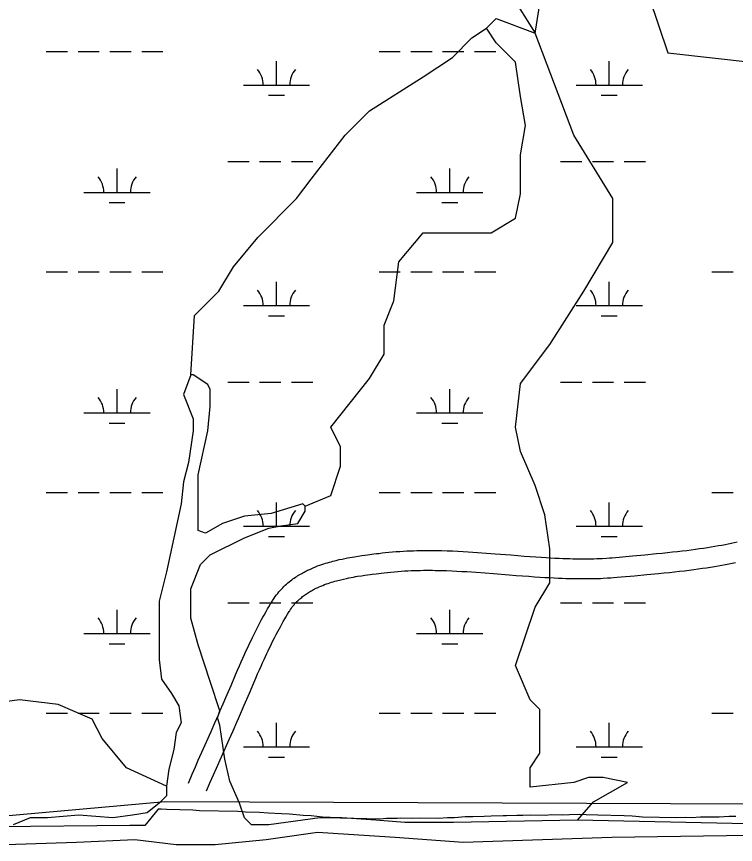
# Model space of a CAD drawing. Extents: x 3177185 to 3215018, y 812988 to 838321.
# Drawn here: x 3183543 to 3184627, y 820682 to 821930 of the extents above; entities that cross this region are included whole.
import ezdxf

# ---------------------------------------------------------------- set-up
doc = ezdxf.new("R2010")
doc.units = 0
for name, color, linetype in [('V-ROAD-CNTR', 7, 'Continuous'), ('V-SITE-VEGE', 7, 'Continuous'), ('V-TOPO-SHOR', 7, 'Continuous'), ('V-WETL-SWMP', 7, 'Continuous')]:
    doc.layers.add(name, color=color, linetype=linetype)

msp = doc.modelspace()

# ---------------------------------------------------------------- linework, layer by layer
at = {"layer": 'V-ROAD-CNTR'}
for points in [[(3184621, 821136.3), (3184625.6, 821137.2), (3184629.9, 821138.2)], [(3184049.4, 821115.3), (3184052.6, 821115.8), (3184058.5, 821116.8), (3184063.8, 821117.5), (3184068.3, 821118.2), (3184072.3, 821118.7), (3184075.7, 821119.2), (3184081.7, 821119.9), (3184086.1, 821120.4), (3184089.4, 821120.8), (3184094.3, 821121.4), (3184099.1, 821121.9), (3184104.7, 821122.5), (3184110.3, 821123), (3184115.8, 821123.5), (3184121.2, 821123.9), (3184126.5, 821124.2), (3184131.7, 821124.5), (3184136.8, 821124.8), (3184141.9, 821124.9), (3184146.8, 821125.1), (3184151.7, 821125.2), (3184156.5, 821125.3), (3184161.3, 821125.3), (3184165.9, 821125.3), (3184170.5, 821125.3), (3184175, 821125.2), (3184179.5, 821125.1), (3184183.8, 821125), (3184192.4, 821124.8), (3184200.7, 821124.5), (3184208.7, 821124.1), (3184216.5, 821123.7), (3184224, 821123.2), (3184231.3, 821122.8), (3184238.3, 821122.3), (3184251.9, 821121.3), (3184264.7, 821120.3), (3184288.5, 821118.4), (3184298.9, 821117.6), (3184308.6, 821116.8), (3184317.7, 821116.1), (3184326.2, 821115.5), (3184334.2, 821115), (3184341.6, 821114.5), (3184348.6, 821114.1), (3184355.1, 821113.8), (3184361.2, 821113.5), (3184367, 821113.3), (3184372.3, 821113.1), (3184377.3, 821112.9), (3184382, 821112.8), (3184386.4, 821112.7), (3184390.6, 821112.7), (3184394.4, 821112.7), (3184401.7, 821112.7), (3184408, 821112.7), (3184413.5, 821112.8), (3184418.3, 821113), (3184422.5, 821113.1), (3184426.2, 821113.3), (3184432.6, 821113.6), (3184437.4, 821113.9), (3184441, 821114.2), (3184446.4, 821114.6), (3184451.9, 821115.1), (3184472, 821117), (3184490.8, 821118.7), (3184508.4, 821120.4), (3184516.6, 821121.2), (3184524.6, 821122), (3184532.3, 821122.9), (3184539.7, 821123.7), (3184546.9, 821124.5), (3184553.8, 821125.4), (3184560.5, 821126.2), (3184567, 821127.1), (3184573.3, 821128), (3184579.3, 821128.8), (3184585.2, 821129.7), (3184590.8, 821130.7), (3184596.3, 821131.6), (3184601.6, 821132.5), (3184606.7, 821133.4), (3184611.7, 821134.4), (3184616.5, 821135.3), (3184621.2, 821136.3)], [(3183802.2, 820774.5), (3183807.8, 820787.6), (3183812.8, 820799), (3183817.2, 820809), (3183824.9, 820826.4), (3183836.5, 820852.4), (3183842.3, 820865.4), (3183848, 820878.4), (3183850.4, 820883.7), (3183854.8, 820894), (3183858.9, 820903.6), (3183866.6, 820921.7), (3183873.4, 820937.6), (3183876.4, 820944.5), (3183879.2, 820951), (3183881.8, 820957.2), (3183884.4, 820962.9), (3183886.8, 820968.3), (3183889.1, 820973.3), (3183891.3, 820978.1), (3183893.3, 820982.5), (3183895.3, 820986.7), (3183897.2, 820990.6), (3183898.9, 820994.2), (3183902.3, 821001.1), (3183905.3, 821007.1), (3183908.1, 821012.3), (3183910.5, 821016.9), (3183912.6, 821021), (3183914.6, 821024.5), (3183916.3, 821027.6), (3183919.3, 821033), (3183921.6, 821037), (3183923.4, 821040), (3183926.1, 821044.6), (3183928.9, 821049.1), (3183929.7, 821050.5), (3183930.6, 821051.8), (3183931.5, 821053.2), (3183933.2, 821055.7), (3183935.1, 821058.2), (3183936.9, 821060.5), (3183938.8, 821062.8), (3183940.7, 821065), (3183942.6, 821067), (3183944.5, 821069), (3183946.4, 821070.9), (3183948.3, 821072.8), (3183950.3, 821074.5), (3183952.2, 821076.2), (3183954.1, 821077.8), (3183956.1, 821079.3), (3183958, 821080.8), (3183959.9, 821082.2), (3183961.8, 821083.6), (3183963.7, 821084.9), (3183965.6, 821086.1), (3183967.5, 821087.3), (3183969.4, 821088.5), (3183971.2, 821089.6), (3183973.1, 821090.6), (3183974.9, 821091.7), (3183976.7, 821092.6), (3183978.5, 821093.6), (3183980.3, 821094.5), (3183982, 821095.3), (3183983.8, 821096.2), (3183987.2, 821097.7), (3183990.6, 821099.2), (3183993.9, 821100.5), (3183997.1, 821101.8), (3184000.3, 821102.9), (3184003.3, 821104), (3184006.3, 821105), (3184009.2, 821105.9), (3184012.1, 821106.7), (3184014.8, 821107.5), (3184017.5, 821108.3), (3184020, 821109), (3184022.6, 821109.6), (3184025, 821110.2), (3184029.7, 821111.4), (3184034.2, 821112.3), (3184038.3, 821113.2), (3184042.2, 821114), (3184045.9, 821114.7), (3184049.3, 821115.3)], [(3184054.4, 821085.7), (3184057.4, 821086.2), (3184063.1, 821087.1), (3184068.1, 821087.9), (3184072.4, 821088.5), (3184076.2, 821089), (3184079.5, 821089.4), (3184085.3, 821090.1), (3184089.6, 821090.6), (3184092.8, 821091), (3184097.6, 821091.6), (3184102.4, 821092.1), (3184107.7, 821092.7), (3184113, 821093.2), (3184118.1, 821093.6), (3184123.2, 821094), (3184128.2, 821094.3), (3184133.2, 821094.6), (3184138.1, 821094.8), (3184142.9, 821095), (3184147.6, 821095.1), (3184152.3, 821095.2), (3184156.9, 821095.3), (3184161.4, 821095.3), (3184165.9, 821095.3), (3184170.3, 821095.3), (3184174.6, 821095.2), (3184178.9, 821095.1), (3184183.1, 821095.1), (3184191.4, 821094.8), (3184199.4, 821094.5), (3184207.2, 821094.1), (3184214.8, 821093.7), (3184222.2, 821093.3), (3184229.3, 821092.9), (3184236.2, 821092.4), (3184249.7, 821091.4), (3184262.3, 821090.4), (3184286.1, 821088.5), (3184296.5, 821087.7), (3184306.3, 821086.9), (3184315.5, 821086.2), (3184324.1, 821085.6), (3184332.2, 821085), (3184339.8, 821084.6), (3184347, 821084.2), (3184353.7, 821083.8), (3184359.9, 821083.5), (3184365.8, 821083.3), (3184371.4, 821083.1), (3184376.6, 821082.9), (3184381.4, 821082.8), (3184386, 821082.7), (3184390.3, 821082.7), (3184394.3, 821082.7), (3184401.8, 821082.7), (3184408.4, 821082.7), (3184414.2, 821082.8), (3184419.3, 821083), (3184423.7, 821083.1), (3184427.6, 821083.3), (3184434.3, 821083.7), (3184439.4, 821084), (3184443.3, 821084.3), (3184449, 821084.7), (3184454.7, 821085.2), (3184474.8, 821087.1), (3184493.6, 821088.9), (3184511.3, 821090.6), (3184519.6, 821091.4), (3184527.7, 821092.2), (3184535.5, 821093), (3184543.1, 821093.9), (3184550.4, 821094.7), (3184557.5, 821095.6), (3184564.4, 821096.5), (3184571, 821097.4), (3184577.5, 821098.3), (3184583.8, 821099.2), (3184589.8, 821100.1), (3184595.7, 821101.1), (3184601.4, 821102), (3184606.9, 821103), (3184612.2, 821104), (3184617.4, 821104.9), (3184622.4, 821105.9), (3184627.2, 821106.9)], [(3183829.7, 820762.6), (3183835.3, 820775.6), (3183840.3, 820787), (3183844.6, 820796.9), (3183852.3, 820814.2), (3183863.9, 820840.2), (3183869.7, 820853.3), (3183875.5, 820866.3), (3183877.9, 820871.7), (3183882.4, 820882.1), (3183886.5, 820891.9), (3183894.2, 820910), (3183901, 820925.8), (3183903.9, 820932.6), (3183906.7, 820939.1), (3183909.3, 820945.1), (3183911.8, 820950.7), (3183914.1, 820955.9), (3183916.4, 820960.9), (3183918.5, 820965.5), (3183920.5, 820969.8), (3183922.4, 820973.8), (3183924.2, 820977.6), (3183925.9, 820981.1), (3183929.2, 820987.7), (3183932.1, 820993.5), (3183934.7, 820998.5), (3183937, 821002.9), (3183939, 821006.7), (3183940.9, 821010.1), (3183942.5, 821013), (3183945.4, 821018.1), (3183947.6, 821021.9), (3183949.2, 821024.8), (3183951.8, 821029.1), (3183954.4, 821033.4), (3183955, 821034.4), (3183955.7, 821035.4), (3183956.3, 821036.3), (3183957.6, 821038.2), (3183958.9, 821040), (3183960.3, 821041.7), (3183961.7, 821043.4), (3183963, 821045), (3183964.4, 821046.5), (3183965.8, 821048), (3183967.3, 821049.4), (3183968.7, 821050.8), (3183970.2, 821052.1), (3183971.6, 821053.3), (3183973.1, 821054.5), (3183974.5, 821055.7), (3183976, 821056.8), (3183977.5, 821057.9), (3183979, 821059), (3183980.4, 821060), (3183981.9, 821060.9), (3183983.4, 821061.9), (3183984.9, 821062.8), (3183986.3, 821063.7), (3183987.8, 821064.5), (3183989.3, 821065.3), (3183990.7, 821066.1), (3183992.2, 821066.9), (3183993.6, 821067.6), (3183995.1, 821068.3), (3183996.5, 821069), (3183999.4, 821070.3), (3184002.2, 821071.5), (3184005, 821072.6), (3184007.7, 821073.7), (3184010.4, 821074.7), (3184013, 821075.6), (3184015.6, 821076.4), (3184018.1, 821077.2), (3184020.6, 821078), (3184023, 821078.7), (3184025.4, 821079.4), (3184027.7, 821080), (3184029.9, 821080.6), (3184032.1, 821081.1), (3184036.4, 821082.1), (3184040.5, 821083), (3184044.3, 821083.8), (3184047.9, 821084.5), (3184051.3, 821085.1), (3184054.5, 821085.7)]]:
    msp.add_lwpolyline(points, dxfattribs=at)
at = {"layer": 'V-SITE-VEGE'}
for p, q in [((3183756.6, 820735.2), (3183736.3, 820710.5)), ((3183761.2, 820735.1), (3183756.6, 820735.2)), ((3183769.7, 820734.4), (3183761.2, 820735.1)), ((3183808.8, 820733.7), (3183769.7, 820734.4)), ((3183819, 820732.4), (3183808.8, 820733.7)), ((3183876.9, 820731.4), (3183819, 820732.4)), ((3183888.3, 820730.6), (3183876.9, 820731.4)), ((3183909.3, 820730.2), (3183888.3, 820730.6)), ((3183922.9, 820728.9), (3183909.3, 820730.2)), ((3183942.7, 820727.9), (3183922.9, 820728.9)), ((3183954.6, 820727.7), (3183942.7, 820727.9)), ((3183975.1, 820725.7), (3183954.6, 820727.7)), ((3183987.5, 820724.9), (3183975.1, 820725.7)), ((3184297.6, 820725.6), (3184282.2, 820724.8)), ((3184306.7, 820725.5), (3184297.6, 820725.6)), ((3184318.6, 820725.8), (3184306.7, 820725.5)), ((3184340.2, 820725.5), (3184318.6, 820725.8)), ((3184349.8, 820726.4), (3184340.2, 820725.5)), ((3184366.9, 820726.1), (3184349.8, 820726.4)), ((3184377.1, 820726.5), (3184366.9, 820726.1)), ((3184391.9, 820726.8), (3184377.1, 820726.5)), ((3184402.1, 820726.6), (3184391.9, 820726.8)), ((3184419.7, 820725.8), (3184402.1, 820726.6)), ((3184459.4, 820725), (3184419.7, 820725.8)), ((3184004.5, 820722.9), (3183987.5, 820724.9)), ((3184015.9, 820722.7), (3184004.5, 820722.9)), ((3184031.8, 820721.3), (3184015.9, 820722.7)), ((3184091.4, 820720.2), (3184031.8, 820721.3)), ((3184101, 820721.2), (3184091.4, 820720.2)), ((3184116.9, 820720.9), (3184101, 820721.2)), ((3184122, 820721.4), (3184116.9, 820720.9)), ((3184140.8, 820721), (3184122, 820721.4)), ((3184152.1, 820721.4), (3184140.8, 820721)), ((3184179.4, 820720.9), (3184152.1, 820721.4)), ((3184193, 820721.8), (3184179.4, 820720.9)), ((3184203.8, 820722.2), (3184193, 820721.8)), ((3184219.8, 820723.6), (3184203.8, 820722.2)), ((3184231.1, 820723.4), (3184219.8, 820723.6)), ((3184248.2, 820724.2), (3184231.1, 820723.4)), ((3184259, 820724.6), (3184248.2, 820724.2)), ((3184277.1, 820724.9), (3184259, 820724.6)), ((3184282.2, 820724.8), (3184277.1, 820724.9)), ((3184471.3, 820724.3), (3184459.4, 820725)), ((3184477, 820724.2), (3184471.3, 820724.3)), ((3184487.2, 820722.9), (3184477, 820724.2)), ((3184537.7, 820722), (3184487.2, 820722.9)), ((3184551.9, 820722.3), (3184537.7, 820722)), ((3184561, 820722.1), (3184551.9, 820722.3)), ((3184574.6, 820723), (3184561, 820722.1)), ((3184584.3, 820722.8), (3184574.6, 820723)), ((3184593.9, 820723.2), (3184584.3, 820722.8)), ((3184602.5, 820723.1), (3184593.9, 820723.2)), ((3184617.8, 820723.9), (3184602.5, 820723.1)), ((3184628, 820723.8), (3184617.8, 820723.9)), ((3183713.9, 820710.5), (3183288.2, 820706.1)), ((3183736.3, 820710.5), (3183713.9, 820710.5))]:
    msp.add_line(p, q, dxfattribs=at)
at = {"layer": 'V-TOPO-SHOR'}
for points in [[(3182916.2, 821788), (3183085, 821883.4), (3183151, 821927.4), (3183224.4, 821986.1), (3183290.4, 822022.8), (3183371.2, 822052.1), (3183459.2, 822059.5), (3183561.9, 822081.5), (3183650, 822110.8), (3183723.4, 822110.8), (3183811.4, 822110.8), (3183892.1, 822096.2), (3183994.9, 822096.2), (3184082.9, 822052.1), (3184119.6, 822015.5), (3184200.3, 821993.4), (3184237, 821993.4), (3184259, 821986.1), (3184288.4, 821964.1), (3184325, 821905.4)], [(3184389.2, 820718.5), (3184413.1, 820746.1), (3184464.5, 820775.4), (3184427.8, 820782.7), (3184405.8, 820782.7), (3184383.7, 820775.4), (3184317.7, 820768.1), (3184317.7, 820797.4), (3184332.4, 820819.4), (3184332.4, 820834.1), (3184332.4, 820885.5), (3184317.7, 820900.1), (3184295.7, 820951.5), (3184325, 821039.6), (3184347.1, 821076.2), (3184347.1, 821127.6), (3184339.7, 821179), (3184325, 821223), (3184303, 821274.4), (3184295.7, 821311), (3184303, 821377.1), (3184347.1, 821435.8), (3184398.4, 821516.5), (3184442.4, 821589.9), (3184442.4, 821655.9), (3184383.7, 821751.3), (3184325, 821905.4), (3184347.1, 822044.8)], [(3183805.9, 821389.9), (3183811.4, 821479.8), (3183848.1, 821516.5), (3183870.1, 821553.2), (3183906.8, 821597.2), (3183965.5, 821655.9), (3183987.5, 821685.3), (3184038.9, 821751.3), (3184075.6, 821788), (3184156.3, 821839.4), (3184200.3, 821868.7), (3184229.7, 821898.1), (3184251.7, 821912.7), (3184266.3, 821927.4), (3184325, 821905.4)], [(3183978.3, 821191.8), (3184016.9, 821208.3), (3184031.5, 821252.3), (3184031.5, 821281.7), (3184016.9, 821311), (3184046.2, 821347.7), (3184075.6, 821384.4), (3184097.6, 821421.1), (3184097.6, 821443.1), (3184097.6, 821465.1), (3184112.3, 821501.8), (3184119.6, 821560.5), (3184156.3, 821604.5), (3184178.3, 821604.5), (3184222.3, 821604.5), (3184259, 821604.5), (3184295.7, 821626.6), (3184303, 821663.3), (3184303, 821722), (3184310.4, 821766), (3184303, 821810), (3184295.7, 821861.4), (3184266.3, 821890.7), (3184251.7, 821912.7)], [(3184715.8, 820711.2), (3184389.2, 820718.5), (3184202.1, 820714.9), (3184128.8, 820714.9), (3184084.7, 820718.5), (3184033.4, 820722.2), (3184000.4, 820722.2), (3183923.3, 820711.2), (3183897.6, 820711.2), (3183886.6, 820722.2), (3183879.3, 820744.2), (3183864.6, 820777.2), (3183857.3, 820810.3), (3183849.9, 820861.6), (3183846.3, 820872.6), (3183846.3, 820872.6), (3183849.9, 820883.6), (3183835.3, 820927.7), (3183816.9, 820982.7), (3183805.9, 821023), (3183805.9, 821067.1), (3183820.6, 821103.8), (3183835.3, 821118.4), (3183886.6, 821144.1), (3183923.3, 821158.8), (3183941.7, 821162.5), (3183967.3, 821166.1), (3183978.3, 821184.5), (3183978.3, 821191.8), (3183974.7, 821195.5), (3183927, 821180.8), (3183886.6, 821177.1), (3183853.6, 821166.1), (3183827.9, 821151.5), (3183816.9, 821155.1), (3183816.9, 821180.8), (3183816.9, 821213.8), (3183816.9, 821239.5), (3183831.6, 821305.5), (3183835.3, 821342.2), (3183835.3, 821367.9), (3183831.6, 821375.3), (3183809.6, 821389.9), (3183805.9, 821389.9), (3183794.9, 821360.6), (3183809.6, 821323.9), (3183809.6, 821305.5), (3183802.2, 821257.8), (3183794.9, 821228.5), (3183791.2, 821195.5), (3183769.2, 821092.8), (3183758.2, 821048.7), (3183758.2, 821004.7), (3183758.2, 820960.7), (3183761.9, 820931.3), (3183776.6, 820909.3), (3183787.6, 820891), (3183791.2, 820865.3), (3183783.9, 820850.6), (3183780.2, 820824.9), (3183772.9, 820795.6), (3183769.2, 820769.9), (3183769.2, 820755.2), (3183765.6, 820751.6), (3183758.2, 820744.2), (3183739.9, 820729.5), (3183717.9, 820725.9), (3183688.5, 820722.2), (3183637.1, 820725.9), (3183589.5, 820722.2), (3183563.8, 820722.2), (3183538.1, 820711.2)], [(3183769.2, 820769.9), (3183708.7, 820797.4), (3183672, 820841.4), (3183657.3, 820870.8), (3183606, 820892.8), (3183547.3, 820900.1), (3183495.9, 820892.8)], [(3183527.1, 820681.9), (3183633.5, 820685.5), (3183721.5, 820689.2), (3183783.9, 820681.9), (3183842.6, 820681.9), (3183919.6, 820689.2), (3183996.7, 820700.2), (3184114.1, 820692.9), (3184216.8, 820685.5), (3184440.6, 820692.9), (3184682.8, 820696.5), (3184719.4, 820696.5)]]:
    msp.add_lwpolyline(points, dxfattribs=at)
at = {"layer": 'V-WETL-SWMP'}
for p, q in [((3184481.6, 822005.9), (3184525.1, 821875.5)), ((3183587.8, 821877.9), (3183619.8, 821877.9)), ((3183635.8, 821877.9), (3183667.8, 821877.9)), ((3183683.8, 821877.9), (3183715.8, 821877.9)), ((3183731.8, 821877.9), (3183763.8, 821877.9)), ((3184089.7, 821877.9), (3184121.7, 821877.9)), ((3184137.7, 821877.9), (3184169.7, 821877.9)), ((3184185.7, 821877.9), (3184217.7, 821877.9)), ((3184233.7, 821877.9), (3184265.7, 821877.9)), ((3184525.1, 821875.5), (3184655.3, 821861)), ((3183935.1, 821827.2), (3183935.1, 821863.2)), ((3184437, 821827.2), (3184437, 821863.2)), ((3183885.1, 821827.2), (3183985.1, 821827.2)), ((3184387, 821827.2), (3184487, 821827.2)), ((3183923.1, 821811.7), (3183947.1, 821811.7)), ((3184425, 821811.7), (3184449, 821811.7)), ((3183694.6, 821665.3), (3183694.6, 821701.3)), ((3183861.7, 821711.7), (3183893.7, 821711.7)), ((3183909.7, 821711.7), (3183941.7, 821711.7)), ((3183957.7, 821711.7), (3183989.7, 821711.7)), ((3184196.5, 821665.3), (3184196.5, 821701.3)), ((3184363.6, 821711.7), (3184395.6, 821711.7)), ((3184411.6, 821711.7), (3184443.6, 821711.7)), ((3184459.6, 821711.7), (3184491.6, 821711.7)), ((3183644.6, 821665.3), (3183744.6, 821665.3)), ((3184146.5, 821665.3), (3184246.5, 821665.3)), ((3183682.6, 821649.9), (3183706.6, 821649.9)), ((3184184.5, 821649.9), (3184208.5, 821649.9)), ((3183587.8, 821545.2), (3183619.8, 821545.2)), ((3183635.8, 821545.2), (3183667.8, 821545.2)), ((3183683.8, 821545.2), (3183715.8, 821545.2)), ((3183731.8, 821545.2), (3183763.8, 821545.2)), ((3184089.7, 821545.2), (3184121.7, 821545.2)), ((3184137.7, 821545.2), (3184169.7, 821545.2)), ((3184185.7, 821545.2), (3184217.7, 821545.2)), ((3184233.7, 821545.2), (3184265.7, 821545.2)), ((3184591.6, 821545.2), (3184623.6, 821545.2)), ((3183935.1, 821494.5), (3183935.1, 821530.5)), ((3184437, 821494.5), (3184437, 821530.5)), ((3183885.1, 821494.5), (3183985.1, 821494.5)), ((3184387, 821494.5), (3184487, 821494.5)), ((3183923.1, 821479.1), (3183947.1, 821479.1)), ((3184425, 821479.1), (3184449, 821479.1)), ((3183861.7, 821379.1), (3183893.7, 821379.1)), ((3183909.7, 821379.1), (3183941.7, 821379.1)), ((3183957.7, 821379.1), (3183989.7, 821379.1)), ((3184363.6, 821379.1), (3184395.6, 821379.1)), ((3184411.6, 821379.1), (3184443.6, 821379.1)), ((3184459.6, 821379.1), (3184491.6, 821379.1)), ((3183694.6, 821332.6), (3183694.6, 821368.6)), ((3184196.5, 821332.6), (3184196.5, 821368.6)), ((3183644.6, 821332.6), (3183744.6, 821332.6)), ((3184146.5, 821332.6), (3184246.5, 821332.6)), ((3183682.6, 821317.2), (3183706.6, 821317.2)), ((3184184.5, 821317.2), (3184208.5, 821317.2)), ((3183587.8, 821212.6), (3183619.8, 821212.6)), ((3183635.8, 821212.6), (3183667.8, 821212.6)), ((3183683.8, 821212.6), (3183715.8, 821212.6)), ((3183731.8, 821212.6), (3183763.8, 821212.6)), ((3184089.7, 821212.6), (3184121.7, 821212.6)), ((3184137.7, 821212.6), (3184169.7, 821212.6)), ((3184185.7, 821212.6), (3184217.7, 821212.6)), ((3184233.7, 821212.6), (3184265.7, 821212.6)), ((3184591.6, 821212.6), (3184623.6, 821212.6)), ((3183935.1, 821161.8), (3183935.1, 821197.8)), ((3184437, 821161.8), (3184437, 821197.8)), ((3183885.1, 821161.8), (3183985.1, 821161.8)), ((3184387, 821161.8), (3184487, 821161.8)), ((3183923.1, 821146.4), (3183947.1, 821146.4)), ((3184425, 821146.4), (3184449, 821146.4)), ((3183861.7, 821046.4), (3183893.7, 821046.4)), ((3183909.7, 821046.4), (3183941.7, 821046.4)), ((3183957.7, 821046.4), (3183989.7, 821046.4)), ((3184363.6, 821046.4), (3184395.6, 821046.4)), ((3184411.6, 821046.4), (3184443.6, 821046.4)), ((3184459.6, 821046.4), (3184491.6, 821046.4)), ((3183694.6, 820999.9), (3183694.6, 821035.9)), ((3184196.5, 820999.9), (3184196.5, 821035.9)), ((3183644.6, 820999.9), (3183744.6, 820999.9)), ((3184146.5, 820999.9), (3184246.5, 820999.9)), ((3183682.6, 820984.5), (3183706.6, 820984.5)), ((3184184.5, 820984.5), (3184208.5, 820984.5)), ((3183587.8, 820879.9), (3183619.8, 820879.9)), ((3183635.8, 820879.9), (3183667.8, 820879.9)), ((3183683.8, 820879.9), (3183715.8, 820879.9)), ((3183731.8, 820879.9), (3183763.8, 820879.9)), ((3184089.7, 820879.9), (3184121.7, 820879.9)), ((3184137.7, 820879.9), (3184169.7, 820879.9)), ((3184185.7, 820879.9), (3184217.7, 820879.9)), ((3184233.7, 820879.9), (3184265.7, 820879.9)), ((3184591.6, 820879.9), (3184623.6, 820879.9)), ((3183935.1, 820829.1), (3183935.1, 820865.1)), ((3184437, 820829.1), (3184437, 820865.1)), ((3183885.1, 820829.1), (3183985.1, 820829.1)), ((3184387, 820829.1), (3184487, 820829.1)), ((3183923.1, 820813.7), (3183947.1, 820813.7)), ((3184425, 820813.7), (3184449, 820813.7)), ((3183767.4, 820746), (3183106.9, 820687.9)), ((3185134.5, 820740.9), (3183767.4, 820746))]:
    msp.add_line(p, q, dxfattribs=at)
for centre, start, end in [((3183879.8, 821827.6), 359.2282, 40.7718), ((3183990.3, 821827.6), 139.2282, 180.7718), ((3184381.8, 821827.6), 359.2282, 40.7718), ((3184492.2, 821827.6), 139.2282, 180.7718), ((3183639.4, 821665.8), 359.2282, 40.7718), ((3183749.9, 821665.8), 139.2282, 180.7718), ((3184141.3, 821665.8), 359.2282, 40.7718), ((3184251.8, 821665.8), 139.2282, 180.7718), ((3183879.8, 821495), 359.2282, 40.7718), ((3183990.3, 821495), 139.2282, 180.7718), ((3184381.8, 821495), 359.2282, 40.7718), ((3184492.2, 821495), 139.2282, 180.7718), ((3183639.4, 821333.1), 359.2282, 40.7718), ((3183749.9, 821333.1), 139.2282, 180.7718), ((3184141.3, 821333.1), 359.2282, 40.7718), ((3184251.8, 821333.1), 139.2282, 180.7718), ((3183879.8, 821162.3), 359.2282, 40.7718), ((3183990.3, 821162.3), 139.2282, 180.7718), ((3184381.8, 821162.3), 359.2282, 40.7718), ((3184492.2, 821162.3), 139.2282, 180.7718), ((3183639.4, 821000.4), 359.2282, 40.7718), ((3183749.9, 821000.4), 139.2282, 180.7718), ((3184141.3, 821000.4), 359.2282, 40.7718), ((3184251.8, 821000.4), 139.2282, 180.7718), ((3183879.8, 820829.6), 359.2282, 40.7718), ((3183990.3, 820829.6), 139.2282, 180.7718), ((3184381.8, 820829.6), 359.2282, 40.7718), ((3184492.2, 820829.6), 139.2282, 180.7718)]:
    msp.add_arc(centre, 35.2, start, end, dxfattribs=at)

doc.saveas('drawing.dxf')
